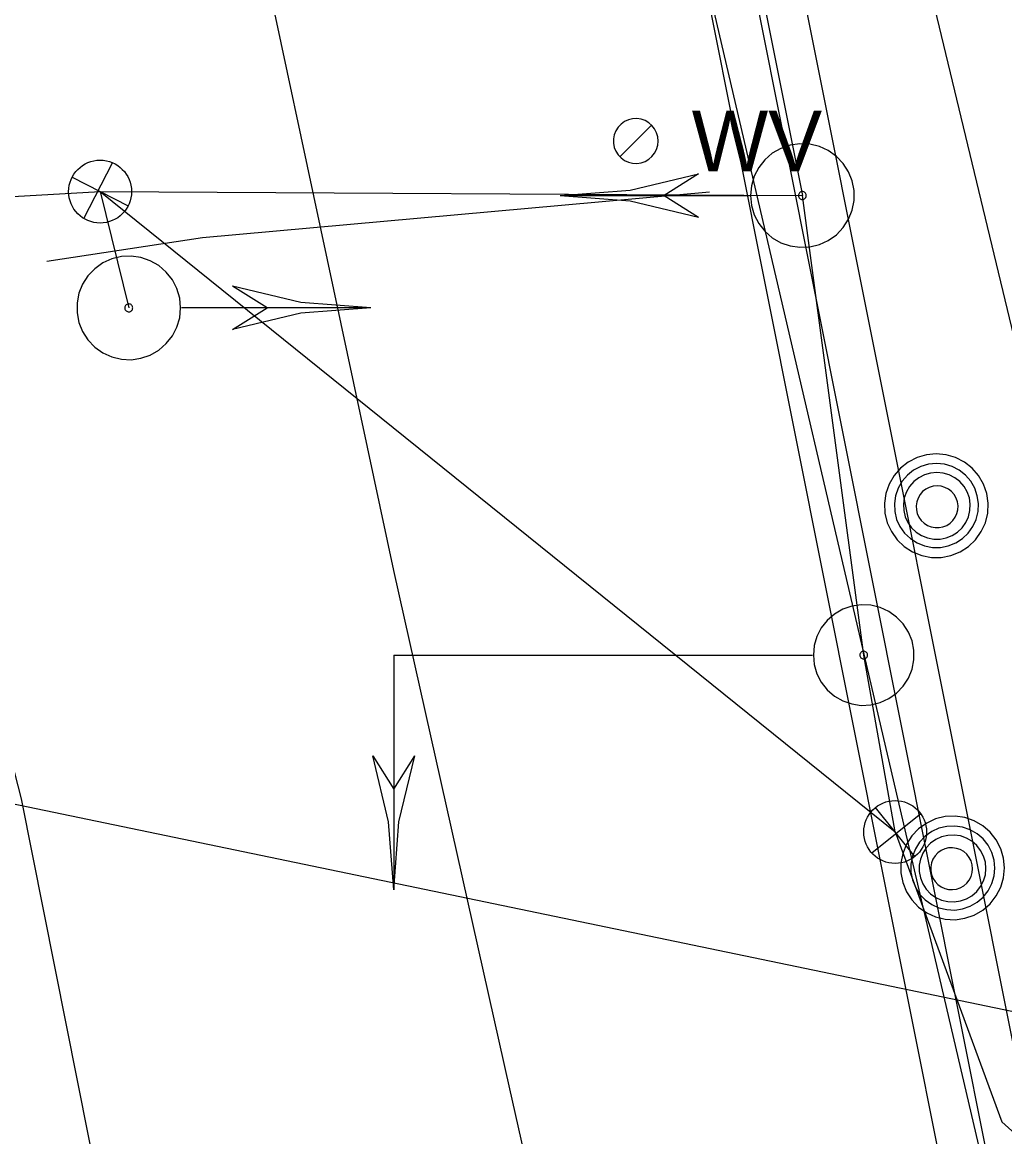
# Model space of a CAD drawing. Extents: x 600849 to 606371, y 330010 to 403088.
# Drawn here: x 604743.7 to 604806.1, y 339396.6 to 339467.5 of the extents above; entities that cross this region are included whole.
import ezdxf

# ---------------------------------------------------------------- set-up
doc = ezdxf.new("R2010")
doc.units = 0
for name, color, linetype in [('E_SIG', 7, 'Continuous'), ('E_SIG_Conduit', 7, 'Continuous'), ('E_UTL_E_UG', 7, 'Continuous'), ('E_UTL_FO_UG', 7, 'Continuous'), ('E_UTL_G_UG', 7, 'Continuous'), ('E_UTL_MH', 7, 'Continuous'), ('E_UTL_Overhead', 7, 'Continuous'), ('E_UTL_SAN_UG_MMSD', 7, 'Continuous'), ('E_UTL_SAN_UG_OUTER_LIMITS', 7, 'Continuous'), ('E_UTL_W', 7, 'Continuous'), ('E_UTL_W_UG', 7, 'Continuous')]:
    doc.layers.add(name, color=color, linetype=linetype)

# ---------------------------------------------------------------- blocks, each defined once
blk = doc.blocks.new('_U330')
at = {"layer": 'E_SIG'}
for p, q in [((0, 6.1), (0, -6.1)), ((-6.09, 0.4), (6.1, 0.4))]:
    blk.add_line(p, q, dxfattribs=at)
blk.add_circle((0, 0.01), 6.1, dxfattribs=at)
blk = doc.blocks.new('_U331')
at = {"layer": 'E_SIG'}
for p, q in [((0, 6.1), (0, -6.1)), ((-6.09, 0.4), (6.1, 0.4))]:
    blk.add_line(p, q, dxfattribs=at)
blk.add_circle((0, 0.01), 6.1, dxfattribs=at)

msp = doc.modelspace()

# ---------------------------------------------------------------- linework, layer by layer
at = {"layer": 'E_SIG'}
for points in [[(604789.97, 339456.482), (604790.029, 339455.857), (604790.206, 339455.255), (604790.493, 339454.697), (604790.881, 339454.204), (604791.355, 339453.793), (604791.899, 339453.48), (604792.492, 339453.275), (604793.113, 339453.185), (604793.739, 339453.215), (604794.349, 339453.363), (604794.92, 339453.624), (604795.431, 339453.988), (604795.864, 339454.442), (604796.203, 339454.969), (604796.436, 339455.552), (604796.555, 339456.168), (604796.555, 339456.795), (604796.436, 339457.411), (604796.203, 339457.994), (604795.864, 339458.522), (604795.431, 339458.976), (604794.92, 339459.339), (604794.349, 339459.6), (604793.739, 339459.748), (604793.113, 339459.778), (604792.492, 339459.689), (604791.899, 339459.483), (604791.355, 339459.17), (604790.881, 339458.759), (604790.493, 339458.266), (604790.206, 339457.708), (604790.029, 339457.106), (604789.97, 339456.482)], [(604777.87, 339456.482), (604782.323, 339456.827), (604786.67, 339457.857)], [(604786.669, 339457.855), (604784.469, 339456.483)], [(604748.601, 339456.731), (604750.42, 339449.331)], [(604793.017, 339456.482), (604793.022, 339456.434), (604793.035, 339456.388), (604793.057, 339456.345), (604793.087, 339456.307), (604793.123, 339456.276), (604793.165, 339456.252), (604793.21, 339456.236), (604793.258, 339456.229), (604793.306, 339456.232), (604793.352, 339456.243), (604793.396, 339456.263), (604793.435, 339456.291), (604793.468, 339456.326), (604793.494, 339456.366), (604793.512, 339456.41), (604793.521, 339456.458), (604793.521, 339456.506), (604793.512, 339456.553), (604793.494, 339456.597), (604793.468, 339456.638), (604793.435, 339456.672), (604793.396, 339456.7), (604793.352, 339456.72), (604793.306, 339456.731), (604793.258, 339456.734), (604793.21, 339456.727), (604793.165, 339456.711), (604793.123, 339456.687), (604793.087, 339456.656), (604793.057, 339456.618), (604793.035, 339456.575), (604793.022, 339456.529), (604793.017, 339456.482)], [(604777.87, 339456.483), (604789.911, 339456.483)], [(604777.87, 339456.482), (604782.323, 339456.136), (604786.67, 339455.107)], [(604784.469, 339456.483), (604786.669, 339455.106)], [(604753.721, 339449.331), (604753.662, 339449.955), (604753.485, 339450.557), (604753.197, 339451.115), (604752.81, 339451.608), (604752.335, 339452.019), (604751.792, 339452.332), (604751.199, 339452.538), (604750.578, 339452.627), (604749.952, 339452.597), (604749.342, 339452.449), (604748.771, 339452.188), (604748.26, 339451.825), (604747.827, 339451.371), (604747.488, 339450.843), (604747.255, 339450.26), (604747.136, 339449.644), (604747.136, 339449.017), (604747.255, 339448.401), (604747.488, 339447.818), (604747.827, 339447.291), (604748.26, 339446.837), (604748.771, 339446.473), (604749.342, 339446.212), (604749.952, 339446.064), (604750.578, 339446.034), (604751.199, 339446.124), (604751.792, 339446.329), (604752.335, 339446.643), (604752.81, 339447.053), (604753.197, 339447.546), (604753.485, 339448.104), (604753.662, 339448.706), (604753.721, 339449.331)], [(604765.821, 339449.331), (604761.368, 339449.676), (604757.021, 339450.706)], [(604759.222, 339449.329), (604757.022, 339450.706)], [(604750.674, 339449.331), (604750.669, 339449.378), (604750.656, 339449.424), (604750.634, 339449.467), (604750.604, 339449.505), (604750.568, 339449.536), (604750.526, 339449.56), (604750.481, 339449.576), (604750.433, 339449.583), (604750.385, 339449.58), (604750.339, 339449.569), (604750.295, 339449.549), (604750.256, 339449.521), (604750.223, 339449.487), (604750.197, 339449.446), (604750.179, 339449.402), (604750.17, 339449.355), (604750.17, 339449.307), (604750.179, 339449.259), (604750.197, 339449.215), (604750.223, 339449.175), (604750.256, 339449.14), (604750.295, 339449.112), (604750.339, 339449.092), (604750.385, 339449.081), (604750.433, 339449.078), (604750.481, 339449.085), (604750.526, 339449.101), (604750.568, 339449.125), (604750.604, 339449.156), (604750.634, 339449.194), (604750.656, 339449.237), (604750.669, 339449.283), (604750.674, 339449.331)], [(604765.821, 339449.329), (604753.779, 339449.329)], [(604765.821, 339449.331), (604761.368, 339448.985), (604757.021, 339447.956)], [(604757.022, 339447.958), (604759.222, 339449.329)], [(604793.967, 339427.231), (604794.025, 339426.625), (604794.196, 339426.04), (604794.475, 339425.499), (604794.852, 339425.02), (604795.312, 339424.622), (604795.839, 339424.317), (604796.415, 339424.118), (604797.017, 339424.031), (604797.626, 339424.06), (604798.217, 339424.204), (604798.771, 339424.457), (604799.267, 339424.81), (604799.687, 339425.251), (604800.017, 339425.763), (604800.243, 339426.328), (604800.358, 339426.926), (604800.358, 339427.535), (604800.243, 339428.133), (604800.017, 339428.698), (604799.687, 339429.211), (604799.267, 339429.651), (604798.771, 339430.005), (604798.217, 339430.257), (604797.626, 339430.401), (604797.017, 339430.43), (604796.415, 339430.343), (604795.839, 339430.144), (604795.312, 339429.84), (604794.852, 339429.441), (604794.475, 339428.962), (604794.196, 339428.421), (604794.025, 339427.837), (604793.967, 339427.231)], [(604767.276, 339427.229), (604793.914, 339427.229)], [(604767.276, 339427.229), (604767.276, 339412.284)], [(604774.749, 339427.229), (604774.749, 339427.229)], [(604796.925, 339427.231), (604796.929, 339427.184), (604796.942, 339427.14), (604796.964, 339427.098), (604796.993, 339427.062), (604797.028, 339427.031), (604797.068, 339427.008), (604797.112, 339426.993), (604797.158, 339426.986), (604797.205, 339426.988), (604797.25, 339426.999), (604797.292, 339427.019), (604797.33, 339427.046), (604797.362, 339427.079), (604797.388, 339427.118), (604797.405, 339427.162), (604797.414, 339427.207), (604797.414, 339427.254), (604797.405, 339427.3), (604797.388, 339427.343), (604797.362, 339427.382), (604797.33, 339427.416), (604797.292, 339427.443), (604797.25, 339427.462), (604797.205, 339427.473), (604797.158, 339427.475), (604797.112, 339427.469), (604797.068, 339427.454), (604797.028, 339427.43), (604796.993, 339427.4), (604796.964, 339427.363), (604796.942, 339427.322), (604796.929, 339427.277), (604796.925, 339427.231)], [(604799.17, 339415.971), (604797.17, 339427.231)], [(604765.939, 339420.824), (604767.276, 339418.689)], [(604767.276, 339412.284), (604766.94, 339416.606), (604765.941, 339420.825)], [(604767.276, 339412.284), (604767.611, 339416.606), (604768.61, 339420.825)], [(604767.276, 339418.689), (604768.613, 339420.824)]]:
    msp.add_lwpolyline(points, dxfattribs=at)
at = {"layer": 'E_SIG_Conduit'}
msp.add_line((604797.17, 339427.231), (604793.27, 339456.481), dxfattribs=at)
for points in [[(604685.541, 339453.141), (604748.601, 339456.731)], [(604748.601, 339456.731), (604799.17, 339415.971)], [(604799.17, 339415.971), (604805.96, 339397.511)], [(604813.27, 339390.951), (604805.96, 339397.511)]]:
    msp.add_lwpolyline(points, dxfattribs=at)
at = {"layer": 'E_UTL_E_UG'}
msp.add_lwpolyline([(604784.34, 339222.622), (604775.95, 339262.381), (604768.41, 339297.381), (604762.12, 339328.301), (604757.39, 339350.581), (604755.47, 339358.121), (604755.17, 339359.691), (604751.45, 339378.591), (604743.591, 339418.091), (604735.461, 339449.751), (604728.771, 339482.521), (604722.851, 339509.421)], dxfattribs=at)
at = {"layer": 'E_UTL_FO_UG'}
for points in [[(604780.198, 339521.925), (604793.27, 339456.481)], [(604685.541, 339453.141), (604748.601, 339456.731), (604793.27, 339456.481)], [(604793.27, 339456.481), (604793.27, 339456.481)]]:
    msp.add_lwpolyline(points, dxfattribs=at)
at = {"layer": 'E_UTL_G_UG'}
msp.add_lwpolyline([(604814.85, 339218.782), (604810.09, 339242.372), (604799.43, 339289.541), (604793.26, 339314.061), (604787.02, 339344.671), (604774.66, 339399.621), (604767.29, 339432.611), (604758.85, 339472.191), (604751.42, 339503.861)], dxfattribs=at)
at = {"layer": 'E_UTL_MH'}
for points in [[(604801.79, 339440.037), (604801.166, 339439.977), (604800.564, 339439.801), (604800.006, 339439.513), (604799.513, 339439.125), (604799.102, 339438.651), (604798.788, 339438.108), (604798.583, 339437.515), (604798.494, 339436.894), (604798.524, 339436.267), (604798.672, 339435.658), (604798.932, 339435.087), (604799.296, 339434.576), (604799.75, 339434.143), (604800.278, 339433.804), (604800.86, 339433.571), (604801.477, 339433.452), (604802.104, 339433.452), (604802.72, 339433.571), (604803.302, 339433.804), (604803.83, 339434.143), (604804.284, 339434.576), (604804.648, 339435.087), (604804.909, 339435.658), (604805.057, 339436.267), (604805.086, 339436.894), (604804.997, 339437.515), (604804.792, 339438.108), (604804.478, 339438.651), (604804.067, 339439.125), (604803.574, 339439.513), (604803.017, 339439.801), (604802.415, 339439.977), (604801.79, 339440.037)], [(604801.795, 339439.421), (604801.288, 339439.373), (604800.8, 339439.23), (604800.347, 339438.996), (604799.947, 339438.682), (604799.614, 339438.297), (604799.36, 339437.857), (604799.193, 339437.376), (604799.121, 339436.872), (604799.145, 339436.364), (604799.265, 339435.869), (604799.476, 339435.406), (604799.772, 339434.992), (604800.14, 339434.641), (604800.568, 339434.365), (604801.04, 339434.176), (604801.54, 339434.08), (604802.049, 339434.08), (604802.549, 339434.176), (604803.021, 339434.365), (604803.449, 339434.641), (604803.818, 339434.992), (604804.113, 339435.406), (604804.324, 339435.869), (604804.444, 339436.364), (604804.468, 339436.872), (604804.396, 339437.376), (604804.229, 339437.857), (604803.975, 339438.297), (604803.642, 339438.682), (604803.242, 339438.996), (604802.789, 339439.23), (604802.301, 339439.373), (604801.795, 339439.421)], [(604801.823, 339438.858), (604801.42, 339438.82), (604801.032, 339438.706), (604800.672, 339438.52), (604800.354, 339438.27), (604800.089, 339437.964), (604799.887, 339437.614), (604799.754, 339437.231), (604799.697, 339436.831), (604799.716, 339436.426), (604799.811, 339436.033), (604799.979, 339435.665), (604800.214, 339435.335), (604800.507, 339435.056), (604800.848, 339434.837), (604801.223, 339434.686), (604801.621, 339434.61), (604802.026, 339434.61), (604802.423, 339434.686), (604802.799, 339434.837), (604803.139, 339435.056), (604803.432, 339435.335), (604803.667, 339435.665), (604803.835, 339436.033), (604803.931, 339436.426), (604803.95, 339436.831), (604803.892, 339437.231), (604803.76, 339437.614), (604803.558, 339437.964), (604803.292, 339438.27), (604802.974, 339438.52), (604802.615, 339438.706), (604802.226, 339438.82), (604801.823, 339438.858)], [(604801.839, 339438.003), (604801.587, 339437.979), (604801.344, 339437.907), (604801.119, 339437.791), (604800.919, 339437.635), (604800.754, 339437.444), (604800.627, 339437.224), (604800.544, 339436.985), (604800.508, 339436.734), (604800.52, 339436.481), (604800.58, 339436.235), (604800.685, 339436.005), (604800.832, 339435.799), (604801.015, 339435.624), (604801.228, 339435.487), (604801.463, 339435.393), (604801.712, 339435.345), (604801.965, 339435.345), (604802.214, 339435.393), (604802.449, 339435.487), (604802.662, 339435.624), (604802.845, 339435.799), (604802.992, 339436.005), (604803.097, 339436.235), (604803.157, 339436.481), (604803.169, 339436.734), (604803.133, 339436.985), (604803.05, 339437.224), (604802.924, 339437.444), (604802.758, 339437.635), (604802.559, 339437.791), (604802.334, 339437.907), (604802.091, 339437.979), (604801.839, 339438.003)], [(604806.126, 339413.681), (604806.067, 339414.306), (604805.89, 339414.908), (604805.602, 339415.465), (604805.215, 339415.959), (604804.74, 339416.369), (604804.197, 339416.683), (604803.604, 339416.888), (604802.983, 339416.978), (604802.357, 339416.948), (604801.747, 339416.8), (604801.176, 339416.539), (604800.665, 339416.175), (604800.232, 339415.721), (604799.893, 339415.193), (604799.66, 339414.611), (604799.541, 339413.995), (604799.541, 339413.368), (604799.66, 339412.752), (604799.893, 339412.169), (604800.232, 339411.641), (604800.665, 339411.187), (604801.176, 339410.823), (604801.747, 339410.563), (604802.357, 339410.415), (604802.983, 339410.385), (604803.604, 339410.474), (604804.197, 339410.68), (604804.74, 339410.993), (604805.215, 339411.404), (604805.602, 339411.897), (604805.89, 339412.455), (604806.067, 339413.057), (604806.126, 339413.681)], [(604805.511, 339413.677), (604805.462, 339414.184), (604805.319, 339414.672), (604805.086, 339415.124), (604804.771, 339415.524), (604804.387, 339415.857), (604803.946, 339416.112), (604803.465, 339416.278), (604802.961, 339416.351), (604802.453, 339416.326), (604801.958, 339416.206), (604801.496, 339415.995), (604801.081, 339415.7), (604800.73, 339415.332), (604800.455, 339414.904), (604800.266, 339414.431), (604800.169, 339413.931), (604800.169, 339413.423), (604800.266, 339412.923), (604800.455, 339412.45), (604800.73, 339412.022), (604801.081, 339411.654), (604801.496, 339411.359), (604801.958, 339411.147), (604802.453, 339411.027), (604802.961, 339411.003), (604803.465, 339411.076), (604803.946, 339411.242), (604804.387, 339411.497), (604804.771, 339411.83), (604805.086, 339412.23), (604805.319, 339412.682), (604805.462, 339413.17), (604805.511, 339413.677)], [(604804.948, 339413.648), (604804.909, 339414.051), (604804.795, 339414.44), (604804.61, 339414.799), (604804.359, 339415.118), (604804.053, 339415.383), (604803.703, 339415.585), (604803.32, 339415.717), (604802.92, 339415.775), (604802.516, 339415.756), (604802.122, 339415.66), (604801.754, 339415.492), (604801.424, 339415.257), (604801.145, 339414.964), (604800.926, 339414.624), (604800.776, 339414.248), (604800.699, 339413.851), (604800.699, 339413.446), (604800.776, 339413.049), (604800.926, 339412.673), (604801.145, 339412.332), (604801.424, 339412.039), (604801.754, 339411.805), (604802.122, 339411.636), (604802.516, 339411.541), (604802.92, 339411.522), (604803.32, 339411.579), (604803.703, 339411.712), (604804.053, 339411.914), (604804.359, 339412.179), (604804.61, 339412.497), (604804.795, 339412.857), (604804.909, 339413.245), (604804.948, 339413.648)], [(604804.092, 339413.633), (604804.068, 339413.885), (604803.997, 339414.128), (604803.881, 339414.353), (604803.724, 339414.552), (604803.533, 339414.718), (604803.314, 339414.845), (604803.074, 339414.927), (604802.824, 339414.963), (604802.571, 339414.951), (604802.325, 339414.892), (604802.094, 339414.786), (604801.888, 339414.64), (604801.713, 339414.456), (604801.576, 339414.243), (604801.482, 339414.008), (604801.434, 339413.76), (604801.434, 339413.506), (604801.482, 339413.258), (604801.576, 339413.023), (604801.713, 339412.81), (604801.888, 339412.626), (604802.094, 339412.479), (604802.325, 339412.374), (604802.571, 339412.315), (604802.824, 339412.302), (604803.074, 339412.339), (604803.314, 339412.421), (604803.533, 339412.548), (604803.724, 339412.714), (604803.881, 339412.913), (604803.997, 339413.138), (604804.068, 339413.381), (604804.092, 339413.633)]]:
    msp.add_lwpolyline(points, dxfattribs=at)
at = {"layer": 'E_UTL_Overhead'}
for points in [[(604817.611, 339402.273), (604788.442, 339523.521)], [(604485.366, 339456.105), (604639.723, 339429.187), (604682.95, 339430.263), (604817.611, 339402.273), (604971.417, 339363.308), (605151.485, 339360.774)]]:
    msp.add_lwpolyline(points, dxfattribs=at)
at = {"layer": 'E_UTL_SAN_UG_MMSD'}
msp.add_line((604854.509, 339147.212), (604642.196, 340212.095), dxfattribs=at)
at = {"layer": 'E_UTL_SAN_UG_OUTER_LIMITS'}
for p, q in [((604857.467, 339147.72), (604645.138, 340212.682)), ((604851.551, 339146.705), (604639.254, 340211.508))]:
    msp.add_line(p, q, dxfattribs=at)
at = {"layer": 'E_UTL_W'}
for points in [[(604784.096, 339459.951), (604784.071, 339460.221), (604783.994, 339460.481), (604783.87, 339460.722), (604783.703, 339460.935), (604783.498, 339461.113), (604783.263, 339461.248), (604783.007, 339461.337), (604782.738, 339461.376), (604782.468, 339461.363), (604782.204, 339461.299), (604781.958, 339461.186), (604781.737, 339461.029), (604781.55, 339460.833), (604781.403, 339460.605), (604781.302, 339460.353), (604781.251, 339460.087), (604781.251, 339459.816), (604781.302, 339459.549), (604781.403, 339459.298), (604781.55, 339459.07), (604781.737, 339458.874), (604781.958, 339458.716), (604782.204, 339458.604), (604782.468, 339458.54), (604782.738, 339458.527), (604783.007, 339458.565), (604783.263, 339458.654), (604783.498, 339458.79), (604783.703, 339458.967), (604783.87, 339459.18), (604783.994, 339459.421), (604784.071, 339459.681), (604784.096, 339459.951)], [(604781.662, 339458.943), (604783.679, 339460.959)]]:
    msp.add_lwpolyline(points, dxfattribs=at)
at = {"layer": 'E_UTL_W_UG'}
for points in [[(604805.77, 339390.571), (604775.122, 339521.943), (604713.1, 339806.918)], [(604745.201, 339452.301), (604755.11, 339453.801), (604787.36, 339456.721)]]:
    msp.add_lwpolyline(points, dxfattribs=at)

# ---------------------------------------------------------------- block references
at = {"layer": 'E_SIG_Conduit', "xscale": 0.32808333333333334}
for name, p, yscale, rotation in [('_U331', (604748.601, 339456.731), 0.3280833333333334, 62.91979054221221), ('_U330', (604799.17, 339415.971), 0.32808333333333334, -141.2392746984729)]:
    msp.add_blockref(name, p, dxfattribs=dict(at, yscale=yscale, rotation=rotation))

# ---------------------------------------------------------------- texts
at = {"layer": 'E_UTL_W'}
msp.add_text('WV', height=3.85, dxfattribs=at).set_placement((604786.235, 339458.026))

doc.saveas('drawing.dxf')
